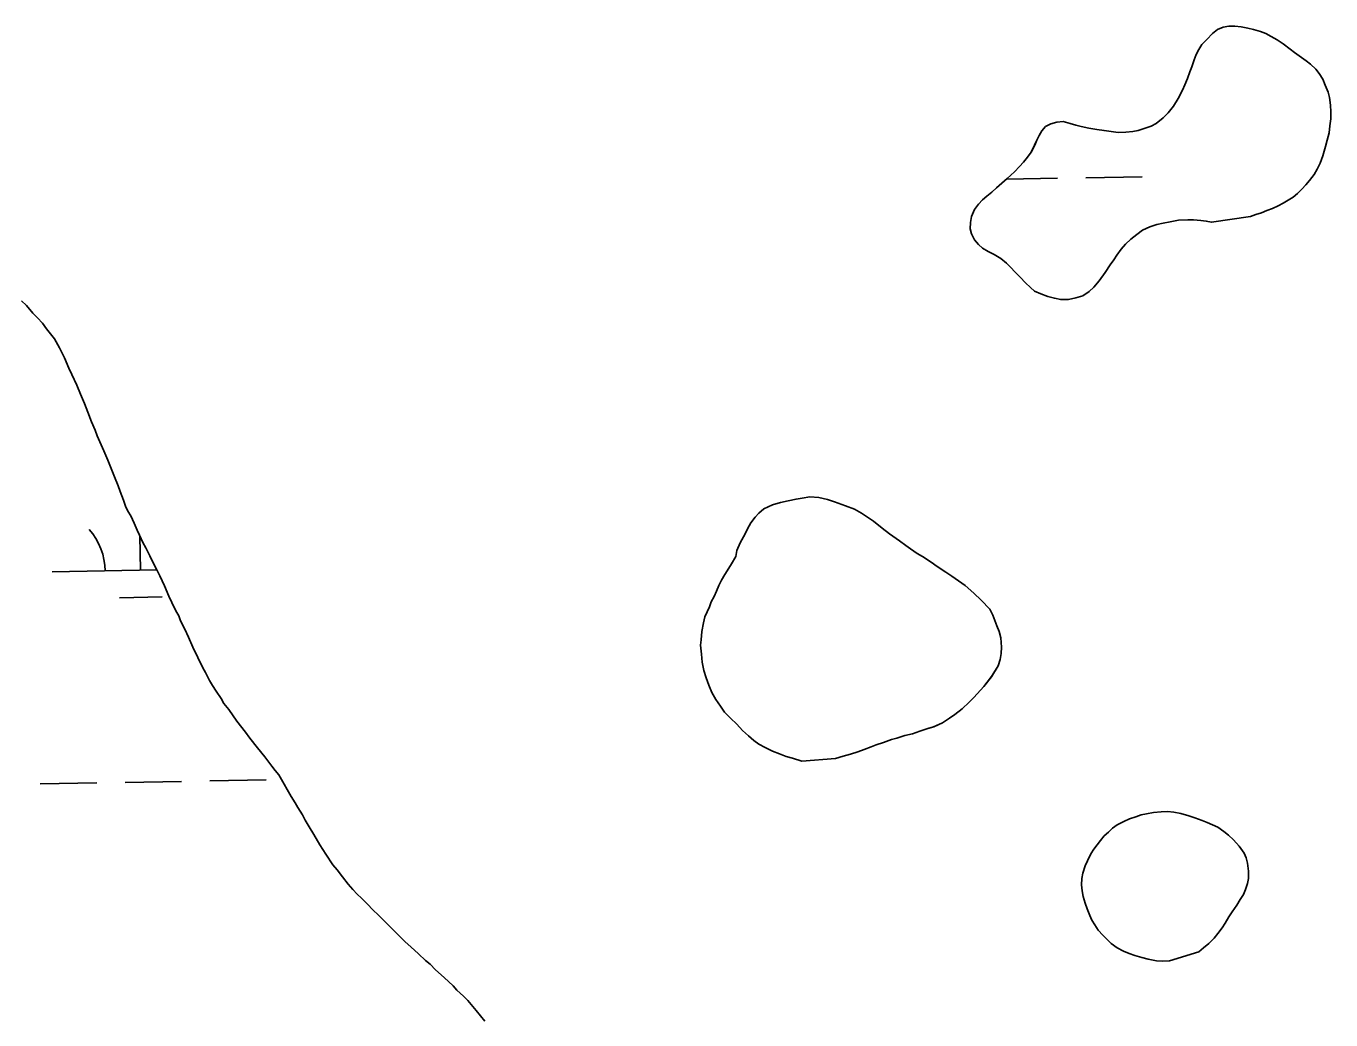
# Model space of a CAD drawing. Extents: x 3914892 to 3953151, y 242587 to 268572.
# Drawn here: x 3946876 to 3947615, y 250487 to 251050 of the extents above; entities that cross this region are included whole.
import ezdxf

# ---------------------------------------------------------------- set-up
doc = ezdxf.new("R2010")
doc.units = 0
doc.layers.add('V-TOPO-SHOR', color=7, linetype='Continuous')
doc.layers.add('V-WETL-SWMP', color=7, linetype='Continuous')

msp = doc.modelspace()

# ---------------------------------------------------------------- linework, layer by layer
at = {"layer": 'V-TOPO-SHOR'}
for points in [[(3947547.48, 250938.64), (3947544.51, 250939.32), (3947541.4, 250939.62), (3947537.25, 250939.94), (3947534.14, 250939.98), (3947528.82, 250939.79), (3947524.14, 250938.95), (3947520.11, 250938.09), (3947516.6, 250937.36), (3947512.69, 250936.12), (3947508.51, 250934.1), (3947505.24, 250931.68), (3947501.83, 250929), (3947498.81, 250926.18), (3947496.31, 250923.49), (3947493.93, 250920.02), (3947492.21, 250917.45), (3947490.09, 250914.5), (3947487.31, 250910.25), (3947484.01, 250905.5), (3947480.98, 250901.91), (3947478.35, 250899.48), (3947474.68, 250897.06), (3947470.65, 250895.82), (3947466.61, 250894.96), (3947462.2, 250894.9), (3947458.58, 250895.59), (3947454.83, 250896.68), (3947450.96, 250898.03), (3947447.35, 250899.63), (3947445.04, 250901.74), (3947442.23, 250904.37), (3947439.29, 250907.52), (3947436.47, 250910.41), (3947433.66, 250913.3), (3947431.48, 250915.41), (3947428.27, 250918.04), (3947424.54, 250920.3), (3947421.06, 250922.16), (3947417.85, 250924.02), (3947415.54, 250926), (3947413.37, 250928.62), (3947411.6, 250932.02), (3947410.99, 250935.01), (3947411.03, 250938.51), (3947411.73, 250941.87), (3947413.34, 250945.87), (3947415.58, 250948.96), (3947417.95, 250951.39), (3947420.31, 250953.43), (3947423.2, 250955.73), (3947425.82, 250958.16), (3947428.84, 250960.71), (3947431.86, 250963.52), (3947435.93, 250967.23), (3947438.83, 250970.3), (3947441.19, 250972.74), (3947443.3, 250975.43), (3947445.42, 250978.39), (3947447.41, 250982.25), (3947448.62, 250985.09), (3947449.95, 250987.8), (3947451.54, 250990.37), (3947453.52, 250992.81), (3947456.53, 250994.32), (3947459.91, 250995.32), (3947463.55, 250995.65), (3947467.55, 250994.57), (3947470.78, 250993.61), (3947473.76, 250992.93), (3947478.16, 250991.96), (3947482.55, 250991.25), (3947486.7, 250990.55), (3947490.71, 250989.98), (3947494.72, 250989.53), (3947499.01, 250989.61), (3947502.9, 250990.07), (3947506.02, 250990.68), (3947510.45, 250992.05), (3947513.32, 250993.05), (3947516.19, 250994.57), (3947520.13, 250997.76), (3947523.02, 251000.7), (3947525.92, 251004.42), (3947528.57, 251008.67), (3947531.1, 251013.43), (3947532.44, 251016.4), (3947533.91, 251020.01), (3947535.26, 251023.75), (3947536.34, 251026.72), (3947537.68, 251030.59), (3947538.89, 251033.56), (3947540.36, 251036.4), (3947542.08, 251039.23), (3947544.84, 251042.17), (3947548.13, 251045.5), (3947550.88, 251047.8), (3947554.15, 251049.18), (3947557.26, 251049.66), (3947560.77, 251049.74), (3947564.39, 251049.3)], [(3947564.39, 251049.3), (3947568.14, 251048.48), (3947571.25, 251047.79), (3947575.25, 251046.7), (3947578.22, 251045.49), (3947581.31, 251043.89), (3947584.66, 251041.9), (3947588.13, 251039.65), (3947591.98, 251036.74), (3947594.55, 251034.76), (3947598.53, 251031.99), (3947601.1, 251030.01), (3947603.54, 251028.16), (3947606.49, 251025.4), (3947608.53, 251022.91), (3947610.56, 251019.64), (3947611.95, 251016.38), (3947613.58, 251012.33), (3947614.31, 251009.21), (3947614.91, 251004.92), (3947615.12, 251001.16), (3947615.06, 250997.27), (3947614.49, 250993.25), (3947614.05, 250989.37), (3947612.95, 250985.1), (3947612.13, 250981.48), (3947610.5, 250976.18), (3947609.02, 250972.18), (3947607.42, 250968.71), (3947605.69, 250965.74), (3947603.05, 250962.28), (3947600.95, 250959.84), (3947598.58, 250957.41), (3947596.21, 250954.98), (3947593.72, 250952.93), (3947590.97, 250951.15), (3947588.1, 250949.51), (3947585.22, 250947.99), (3947582.09, 250946.48), (3947578.83, 250945.22), (3947575.83, 250943.96), (3947572.7, 250942.97), (3947569.58, 250941.97), (3947547.48, 250938.64)], [(3946873.93, 250894.08), (3946876.74, 250891.45), (3946880.32, 250887.25), (3946882.88, 250884.62), (3946885.69, 250881.47), (3946887.98, 250878.33), (3946892.57, 250872.56), (3946895.36, 250867.59), (3946898.14, 250861.85), (3946900.65, 250856.11), (3946902.42, 250852.45), (3946905.19, 250846.45), (3946907.2, 250841.24), (3946909.46, 250836.02), (3946911.47, 250831.06), (3946913.48, 250825.59), (3946915.49, 250820.9), (3946916.74, 250817.77), (3946919.01, 250812.55), (3946920.52, 250809.16)], [(3946920.52, 250809.16), (3946922.78, 250803.94), (3946925.04, 250798.2), (3946926.55, 250794.55), (3946928.56, 250789.34), (3946929.81, 250786.21), (3946931.56, 250781.25), (3946932.81, 250777.87), (3946934.07, 250775), (3946935.85, 250772.38), (3946937.61, 250768.21), (3946939.37, 250764.29), (3946940.63, 250761.42), (3946942.65, 250757.24), (3946944.17, 250754.37), (3946946.44, 250749.67), (3946947.96, 250746.54), (3946950.49, 250741.84), (3946952.26, 250738.44), (3946954.77, 250732.7), (3946957.29, 250726.96), (3946959.06, 250723.31), (3946961.33, 250718.61), (3946962.85, 250715.74), (3946963.85, 250712.87), (3946966.38, 250708.17), (3946968.4, 250703.73), (3946970.91, 250697.99), (3946973.69, 250692.24), (3946976.46, 250686.24), (3946977.98, 250683.63), (3946980.26, 250679.19), (3946982.04, 250676.31), (3946984.07, 250673.17), (3946986.87, 250668.99), (3946988.38, 250666.11), (3946991.19, 250662.7), (3946995.77, 250656.16), (3947000.62, 250649.87), (3947003.17, 250646.46), (3947007.5, 250640.96), (3947011.59, 250635.97), (3947015.67, 250630.73), (3947017.45, 250628.11), (3947019.49, 250625.75), (3947021.77, 250621.83), (3947025.07, 250616.08), (3947026.59, 250613.47), (3947028.88, 250609.8), (3947030.4, 250607.19), (3947032.93, 250603.01), (3947034.45, 250600.13), (3947036.73, 250596.21), (3947039.27, 250592.03), (3947042.82, 250586.02), (3947046.12, 250580.78), (3947050.2, 250574.77), (3947052.49, 250571.88), (3947055.55, 250567.95), (3947058.87, 250563.76), (3947061.42, 250560.87), (3947063.98, 250558.24), (3947066.28, 250555.87), (3947070.13, 250552.19), (3947072.43, 250549.57), (3947076.27, 250545.89), (3947079.85, 250542.21), (3947085.74, 250536.42), (3947091.11, 250531.16), (3947094.19, 250528.27), (3947098.55, 250524.32), (3947102.65, 250520.63), (3947105.21, 250518.52), (3947108.28, 250515.37), (3947113.15, 250510.9), (3947118.27, 250506.16), (3947120.32, 250503.8), (3947124.16, 250500.37), (3947126.47, 250498.01), (3947131.32, 250492.24), (3947136.17, 250486.21)], [(3947315.54, 250633.48), (3947310.38, 250635.1), (3947306.76, 250636.19), (3947302.89, 250637.54), (3947299.02, 250639.14), (3947294.9, 250641.27), (3947291.29, 250643.14), (3947288.46, 250645.25), (3947285.39, 250647.89), (3947282.06, 250650.78), (3947278.73, 250654.46), (3947275.15, 250657.88), (3947271.82, 250661.3), (3947269.53, 250664.7), (3947266.99, 250668.36), (3947264.7, 250672.28), (3947262.95, 250676.46), (3947261.44, 250680.63), (3947260.2, 250684.79), (3947259.23, 250689.48), (3947258.77, 250694.15), (3947258.32, 250699.08), (3947258.62, 250702.19), (3947258.94, 250706.86), (3947260.04, 250711.77), (3947260.61, 250715.14), (3947261.94, 250717.97), (3947263.28, 250720.81), (3947264.35, 250723.64), (3947265.95, 250726.74), (3947267.29, 250729.83), (3947268.62, 250732.93), (3947270.22, 250736.02), (3947272.08, 250739.1), (3947274.2, 250742.71), (3947275.79, 250745.28), (3947278.18, 250749.4), (3947278.75, 250752.76), (3947280.62, 250757.15), (3947283.54, 250762.3), (3947284.88, 250765.13), (3947286.74, 250768.48), (3947289.11, 250771.56), (3947291.22, 250773.86), (3947294.1, 250776.42), (3947299.06, 250778.69), (3947303.49, 250779.93), (3947307.91, 250780.9), (3947312.33, 250781.88), (3947315.71, 250782.36), (3947320.13, 250783.08), (3947325.31, 250782.75), (3947330.23, 250781.65), (3947334.1, 250780.3), (3947340.3, 250778.14), (3947345.46, 250776.26), (3947349.32, 250773.87), (3947353.43, 250771.22), (3947356.26, 250769.37), (3947361.14, 250765.41), (3947365.25, 250762.24), (3947370.9, 250758.28), (3947374.5, 250755.64), (3947377.06, 250753.79), (3947380.92, 250751.14), (3947384.01, 250749.28), (3947388.89, 250746.11), (3947392.23, 250743.73), (3947397.12, 250740.55), (3947400.46, 250738.17), (3947404.31, 250735.53), (3947408.17, 250732.88), (3947413.04, 250728.67), (3947417.14, 250724.72), (3947422, 250719.47), (3947423.77, 250716.07), (3947426.02, 250710.08), (3947427.28, 250706.95), (3947428.27, 250703.3), (3947428.72, 250698.11), (3947428.41, 250694.48), (3947427.85, 250691.12), (3947426.76, 250687.5), (3947423.04, 250681.32), (3947418.56, 250675.68), (3947413.03, 250669.53), (3947410.41, 250666.97), (3947406.46, 250663.13), (3947402.27, 250659.81), (3947399.13, 250657.78), (3947395.2, 250655.24), (3947390.24, 250652.97), (3947386.86, 250651.98), (3947382.43, 250650.48), (3947378.26, 250648.98), (3947373.84, 250648), (3947369.41, 250646.51), (3947366.29, 250645.77), (3947361.85, 250644.01), (3947357.69, 250642.77), (3947354.82, 250641.51)], [(3947354.82, 250641.51), (3947350.91, 250640.01), (3947347.26, 250638.76), (3947343.09, 250637.52), (3947338.93, 250636.28), (3947334.76, 250635.04), (3947315.54, 250633.48)], [(3947523.74, 250520.46), (3947519.98, 250520.13), (3947516.35, 250520.43), (3947511.69, 250521.27), (3947508.07, 250522.23), (3947504.2, 250523.45), (3947500.84, 250524.53), (3947497.75, 250525.87), (3947494.14, 250527.73), (3947490.8, 250530.24), (3947488.37, 250532.48), (3947485.94, 250534.85), (3947483.38, 250537.86), (3947481.48, 250540.74), (3947479.82, 250543.36), (3947478.56, 250546.1), (3947477.19, 250549.88), (3947476.06, 250553.01), (3947474.95, 250556.78), (3947474.34, 250560.03), (3947473.87, 250563.41), (3947474.04, 250567.04), (3947474.6, 250570.01), (3947476.09, 250574.27), (3947477.29, 250577.11), (3947479.29, 250580.97), (3947480.88, 250583.68), (3947482.73, 250586.12), (3947484.71, 250588.55), (3947486.82, 250591.12), (3947489.18, 250593.29), (3947491.54, 250595.47), (3947494.16, 250597.51), (3947497.82, 250599.27), (3947501.08, 250600.79), (3947504.6, 250602.04), (3947507.73, 250603.03), (3947510.72, 250603.64), (3947514.75, 250604.36), (3947519.03, 250604.83), (3947522.67, 250605.04), (3947526.16, 250604.6), (3947530.17, 250603.77), (3947534.69, 250602.54), (3947538.05, 250601.33), (3947542.31, 250599.85), (3947545.15, 250598.77), (3947548.12, 250597.43), (3947551.08, 250596.1), (3947554.55, 250593.59), (3947557.11, 250591.48), (3947559.93, 250588.85), (3947563.13, 250585.3), (3947565.93, 250581.38), (3947567.19, 250578.64), (3947567.93, 250575.64), (3947568.51, 250571.1), (3947568.46, 250567.08), (3947567.9, 250564.1), (3947566.82, 250560.87), (3947565.62, 250557.91), (3947563.76, 250555.08), (3947561.77, 250551.86), (3947559.26, 250548.14), (3947557.4, 250545.31), (3947555.28, 250541.7), (3947553.56, 250539.13), (3947551.19, 250535.92), (3947548.94, 250533.23), (3947545.92, 250530.28), (3947543.04, 250527.73), (3947540.28, 250525.43), (3947523.74, 250520.46)]]:
    msp.add_lwpolyline(points, dxfattribs=at)
at = {"layer": 'V-WETL-SWMP'}
for p, q in [((3947431.38, 250963.07), (3947460.34, 250963.59)), ((3947476.34, 250963.88), (3947508.33, 250964.45)), ((3946941.17, 250741.67), (3946940.82, 250761.04)), ((3946891.17, 250740.77), (3946950.49, 250741.83)), ((3946929.44, 250726.02), (3946953.44, 250726.45)), ((3946884.48, 250620.56), (3946916.47, 250621.13)), ((3946932.47, 250621.42), (3946964.47, 250621.99)), ((3946980.46, 250622.28), (3947012.46, 250622.85))]:
    msp.add_line(p, q, dxfattribs=at)
for points in [[(3947564.39, 251049.3), (3947568.14, 251048.48), (3947571.25, 251047.79), (3947575.25, 251046.7), (3947578.22, 251045.49), (3947581.31, 251043.89), (3947584.66, 251041.9), (3947588.13, 251039.65), (3947591.98, 251036.74), (3947594.55, 251034.77), (3947598.53, 251031.99), (3947601.1, 251030.01), (3947603.54, 251028.16), (3947606.49, 251025.4), (3947608.53, 251022.91), (3947610.56, 251019.64), (3947611.94, 251016.38), (3947613.58, 251012.33), (3947614.31, 251009.21), (3947614.91, 251004.92), (3947615.11, 251001.16), (3947615.06, 250997.27), (3947614.49, 250993.25), (3947614.05, 250989.37), (3947612.95, 250985.1), (3947612.13, 250981.48), (3947610.5, 250976.19), (3947609.02, 250972.18), (3947607.42, 250968.71), (3947605.69, 250965.74), (3947603.05, 250962.28), (3947600.94, 250959.84), (3947598.58, 250957.41), (3947596.21, 250954.98), (3947593.72, 250952.93), (3947590.97, 250951.15), (3947588.1, 250949.51), (3947585.22, 250947.99), (3947582.09, 250946.47), (3947578.83, 250945.22), (3947575.83, 250943.96), (3947572.7, 250942.97), (3947569.58, 250941.97), (3947547.48, 250938.64), (3947544.51, 250939.32), (3947541.4, 250939.62), (3947537.25, 250939.94), (3947534.14, 250939.98), (3947528.82, 250939.79), (3947524.14, 250938.95), (3947520.11, 250938.09), (3947516.6, 250937.36), (3947512.69, 250936.11), (3947508.51, 250934.1), (3947505.24, 250931.68), (3947501.83, 250929), (3947498.81, 250926.18), (3947496.31, 250923.49), (3947493.93, 250920.02), (3947492.21, 250917.45), (3947490.09, 250914.5), (3947487.31, 250910.25), (3947484.01, 250905.5), (3947480.97, 250901.91), (3947478.35, 250899.48), (3947474.68, 250897.06), (3947470.65, 250895.82), (3947466.62, 250894.96), (3947462.2, 250894.9), (3947458.58, 250895.59), (3947454.83, 250896.68), (3947450.96, 250898.03), (3947447.35, 250899.63), (3947445.04, 250901.74), (3947442.23, 250904.37), (3947439.29, 250907.52), (3947436.47, 250910.41), (3947433.66, 250913.3), (3947431.48, 250915.41), (3947428.27, 250918.05), (3947424.54, 250920.3), (3947421.06, 250922.16), (3947417.85, 250924.02), (3947415.54, 250926), (3947413.37, 250928.62), (3947411.6, 250932.02), (3947410.99, 250935.01), (3947411.03, 250938.51), (3947411.73, 250941.87), (3947413.34, 250945.87), (3947415.58, 250948.95), (3947417.95, 250951.39), (3947420.31, 250953.43), (3947423.2, 250955.73), (3947425.82, 250958.16), (3947428.84, 250960.71), (3947431.86, 250963.52), (3947435.93, 250967.23), (3947438.83, 250970.3), (3947441.19, 250972.74), (3947443.3, 250975.43)], [(3947443.3, 250975.43), (3947445.42, 250978.39), (3947447.42, 250982.25), (3947448.62, 250985.09), (3947449.95, 250987.8), (3947451.54, 250990.37), (3947453.52, 250992.81), (3947456.53, 250994.32), (3947459.91, 250995.32), (3947463.55, 250995.66), (3947467.55, 250994.57), (3947470.78, 250993.61), (3947473.76, 250992.93), (3947478.15, 250991.96), (3947482.56, 250991.25), (3947486.7, 250990.55), (3947490.71, 250989.98), (3947494.72, 250989.53), (3947499, 250989.61), (3947502.9, 250990.07), (3947506.02, 250990.68), (3947510.45, 250992.05), (3947513.32, 250993.05), (3947516.19, 250994.57), (3947520.13, 250997.76), (3947523.02, 251000.7), (3947525.92, 251004.42), (3947528.57, 251008.67), (3947531.1, 251013.43), (3947532.44, 251016.4), (3947533.91, 251020.01), (3947535.26, 251023.75), (3947536.34, 251026.72), (3947537.68, 251030.6), (3947538.89, 251033.56), (3947540.36, 251036.4), (3947542.08, 251039.23), (3947544.84, 251042.17), (3947548.13, 251045.5), (3947550.88, 251047.8), (3947554.15, 251049.18), (3947557.26, 251049.66), (3947560.77, 251049.74), (3947564.39, 251049.3)], [(3946873.93, 250894.08), (3946876.74, 250891.44), (3946880.32, 250887.25), (3946882.88, 250884.62), (3946885.69, 250881.47), (3946887.98, 250878.33), (3946892.57, 250872.56), (3946895.36, 250867.59), (3946898.14, 250861.85), (3946900.65, 250856.11), (3946902.42, 250852.45), (3946905.19, 250846.45), (3946907.2, 250841.24), (3946909.46, 250836.02), (3946911.47, 250831.06), (3946913.48, 250825.59), (3946915.49, 250820.9), (3946916.74, 250817.77), (3946919.01, 250812.55), (3946920.52, 250809.16)], [(3946920.52, 250809.16), (3946922.78, 250803.94), (3946925.04, 250798.2), (3946926.55, 250794.55), (3946928.56, 250789.34), (3946929.81, 250786.21), (3946931.56, 250781.26), (3946932.81, 250777.87), (3946934.07, 250775), (3946935.85, 250772.38), (3946937.61, 250768.21), (3946939.37, 250764.29), (3946940.63, 250761.42), (3946942.65, 250757.24), (3946944.17, 250754.37), (3946946.44, 250749.67), (3946947.96, 250746.54), (3946950.49, 250741.84), (3946952.26, 250738.44), (3946954.77, 250732.7), (3946957.29, 250726.96), (3946959.06, 250723.31), (3946961.33, 250718.61), (3946962.85, 250715.73), (3946963.85, 250712.87), (3946966.38, 250708.17), (3946968.4, 250703.73), (3946970.91, 250697.99), (3946973.69, 250692.24), (3946976.46, 250686.24), (3946977.98, 250683.63), (3946980.26, 250679.19), (3946982.04, 250676.31), (3946984.07, 250673.17), (3946986.87, 250668.99), (3946988.38, 250666.11), (3946991.19, 250662.7), (3946995.77, 250656.16), (3947000.62, 250649.87), (3947003.17, 250646.46), (3947007.5, 250640.96), (3947011.59, 250635.97), (3947015.67, 250630.73), (3947017.45, 250628.11), (3947019.49, 250625.75), (3947021.77, 250621.83), (3947025.07, 250616.08), (3947026.59, 250613.47), (3947028.88, 250609.8), (3947030.4, 250607.19), (3947032.93, 250603.01), (3947034.45, 250600.13), (3947036.73, 250596.21), (3947039.27, 250592.03), (3947042.82, 250586.02), (3947046.12, 250580.78), (3947050.2, 250574.76), (3947052.49, 250571.88), (3947055.55, 250567.95), (3947058.87, 250563.76), (3947061.42, 250560.87), (3947063.98, 250558.24), (3947066.28, 250555.88), (3947070.13, 250552.19), (3947072.43, 250549.57), (3947076.27, 250545.89), (3947079.85, 250542.21), (3947085.74, 250536.42), (3947091.11, 250531.16), (3947094.19, 250528.27), (3947098.54, 250524.32), (3947102.65, 250520.63), (3947105.21, 250518.52), (3947108.28, 250515.37), (3947113.15, 250510.9), (3947118.27, 250506.16), (3947120.32, 250503.8), (3947124.16, 250500.37), (3947126.47, 250498.01), (3947131.32, 250492.24), (3947136.17, 250486.21)], [(3947315.54, 250633.48), (3947310.38, 250635.1), (3947306.76, 250636.19), (3947302.89, 250637.54), (3947299.02, 250639.14), (3947294.9, 250641.27), (3947291.29, 250643.14), (3947288.47, 250645.25), (3947285.39, 250647.89), (3947282.06, 250650.78), (3947278.73, 250654.46), (3947275.15, 250657.88), (3947271.82, 250661.3), (3947269.53, 250664.7), (3947266.99, 250668.36), (3947264.7, 250672.28), (3947262.94, 250676.46), (3947261.44, 250680.63), (3947260.2, 250684.79), (3947259.23, 250689.48), (3947258.77, 250694.15), (3947258.32, 250699.08), (3947258.62, 250702.19), (3947258.94, 250706.86), (3947260.04, 250711.77), (3947260.61, 250715.14), (3947261.94, 250717.97), (3947263.28, 250720.81), (3947264.35, 250723.65), (3947265.95, 250726.74), (3947267.29, 250729.83), (3947268.62, 250732.93), (3947270.22, 250736.02), (3947272.08, 250739.11), (3947274.2, 250742.71), (3947275.79, 250745.28), (3947278.18, 250749.4), (3947278.75, 250752.76), (3947280.62, 250757.15), (3947283.54, 250762.3), (3947284.88, 250765.13), (3947286.74, 250768.48), (3947289.11, 250771.56), (3947291.22, 250773.86), (3947294.11, 250776.42), (3947299.06, 250778.69), (3947303.49, 250779.93), (3947307.91, 250780.9), (3947312.33, 250781.88), (3947315.71, 250782.36), (3947320.13, 250783.08), (3947325.31, 250782.75), (3947330.23, 250781.65), (3947334.1, 250780.3), (3947340.3, 250778.14), (3947345.46, 250776.26), (3947349.32, 250773.87), (3947353.43, 250771.22), (3947356.26, 250769.37), (3947361.14, 250765.41), (3947365.25, 250762.24), (3947370.9, 250758.28), (3947374.5, 250755.64), (3947377.06, 250753.79), (3947380.92, 250751.14), (3947384.01, 250749.28), (3947388.89, 250746.11), (3947392.23, 250743.73), (3947397.12, 250740.55), (3947400.46, 250738.17), (3947404.31, 250735.53), (3947408.17, 250732.88), (3947413.04, 250728.67), (3947417.14, 250724.72), (3947422, 250719.47), (3947423.77, 250716.07), (3947426.02, 250710.08), (3947427.28, 250706.95), (3947428.27, 250703.3), (3947428.72, 250698.11), (3947428.41, 250694.48), (3947427.85, 250691.12), (3947426.76, 250687.5), (3947423.04, 250681.33), (3947418.56, 250675.68), (3947413.03, 250669.53), (3947410.4, 250666.97), (3947406.46, 250663.13), (3947402.27, 250659.82), (3947399.13, 250657.78), (3947395.2, 250655.24), (3947390.25, 250652.97), (3947386.86, 250651.98), (3947382.43, 250650.48), (3947378.26, 250648.98), (3947373.84, 250648), (3947369.41, 250646.51), (3947366.29, 250645.77), (3947361.85, 250644.01), (3947357.69, 250642.77), (3947354.82, 250641.51)], [(3947354.82, 250641.51), (3947350.91, 250640.01), (3947347.26, 250638.76), (3947343.09, 250637.52), (3947338.93, 250636.28), (3947334.76, 250635.04), (3947315.54, 250633.48)]]:
    msp.add_lwpolyline(points, dxfattribs=at)
msp.add_lwpolyline([(3947519.98, 250520.13), (3947516.35, 250520.43), (3947511.69, 250521.27), (3947508.08, 250522.23), (3947504.2, 250523.45), (3947500.84, 250524.53), (3947497.75, 250525.87), (3947494.14, 250527.73), (3947490.8, 250530.24), (3947488.37, 250532.48), (3947485.94, 250534.85), (3947483.38, 250537.86), (3947481.48, 250540.74), (3947479.83, 250543.36), (3947478.56, 250546.1), (3947477.19, 250549.88), (3947476.06, 250553), (3947474.95, 250556.78), (3947474.34, 250560.03), (3947473.87, 250563.41), (3947474.04, 250567.04), (3947474.6, 250570.01), (3947476.09, 250574.27), (3947477.29, 250577.11), (3947479.29, 250580.97), (3947480.88, 250583.68), (3947482.73, 250586.12), (3947484.71, 250588.55), (3947486.82, 250591.12), (3947489.18, 250593.29), (3947491.54, 250595.47), (3947494.16, 250597.51), (3947497.82, 250599.27), (3947501.08, 250600.79), (3947504.6, 250602.04), (3947507.73, 250603.03), (3947510.72, 250603.64), (3947514.75, 250604.36), (3947519.03, 250604.83), (3947522.67, 250605.04), (3947526.16, 250604.6), (3947530.17, 250603.77), (3947534.7, 250602.54), (3947538.05, 250601.33), (3947542.31, 250599.85), (3947545.15, 250598.77), (3947548.11, 250597.43), (3947551.08, 250596.1), (3947554.55, 250593.59), (3947557.11, 250591.48), (3947559.93, 250588.85), (3947563.13, 250585.3), (3947565.93, 250581.38), (3947567.19, 250578.64), (3947567.93, 250575.64), (3947568.51, 250571.1), (3947568.46, 250567.08), (3947567.9, 250564.1), (3947566.82, 250560.87), (3947565.61, 250557.91), (3947563.76, 250555.08), (3947561.77, 250551.86), (3947559.26, 250548.13), (3947557.41, 250545.31), (3947555.28, 250541.7), (3947553.56, 250539.13), (3947551.18, 250535.92), (3947548.94, 250533.23), (3947545.92, 250530.29), (3947543.04, 250527.73), (3947540.28, 250525.43), (3947523.74, 250520.46)], close=True, dxfattribs=at)
msp.add_arc((3946885.92, 250741.15), 35.25, 0.25318, 41.79684, dxfattribs=at)

doc.saveas('drawing.dxf')
